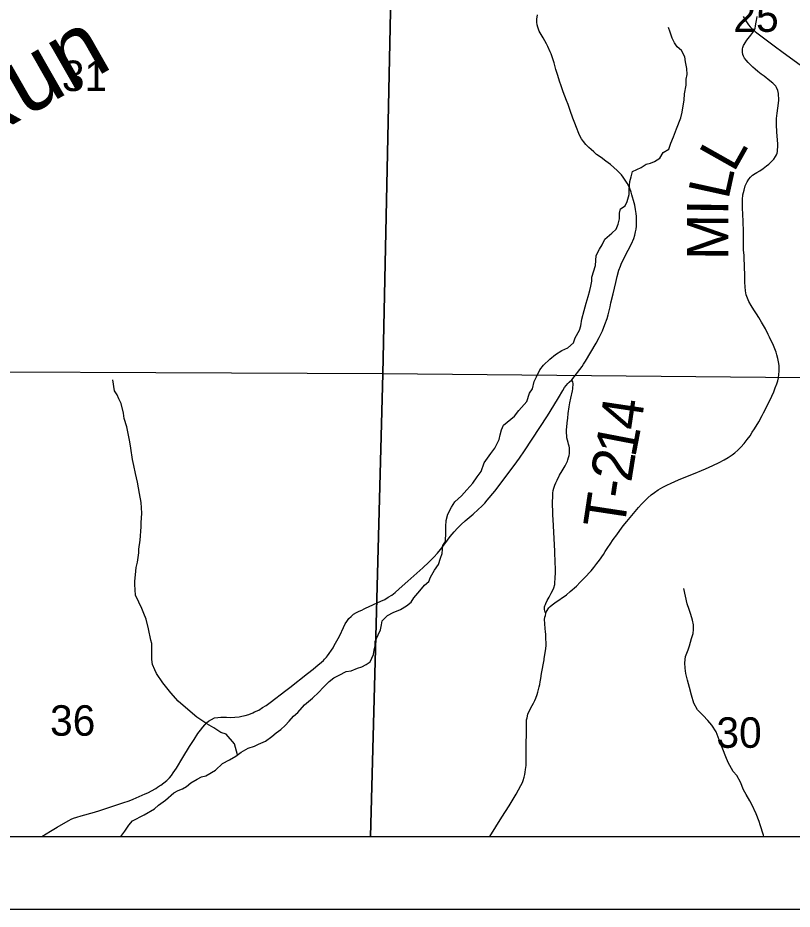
# Model space of a CAD drawing. Extents: x -7.1 to 34, y 0 to 22.
# Drawn here: x 4.122 to 5.186, y 14 to 15.224 of the extents above; entities that cross this region are included whole.
import ezdxf

# ---------------------------------------------------------------- set-up
doc = ezdxf.new("R2010")
doc.units = 0
for name, color, linetype in [('GM_X_County_Road', 7, 'Continuous'), ('GM_X_Minor_River', 7, 'Continuous'), ('GM_X_Minor_River_Text', 7, 'Continuous'), ('GM_X_Section', 7, 'Continuous'), ('GM_X_Section_Text', 7, 'Continuous'), ('GM_X_Township_Road', 7, 'Continuous'), ('GM_X_Township_Road_Text', 7, 'Continuous'), ('GM_X_Unincorporated', 7, 'Continuous'), ('SH_Cut_Line', 7, 'Continuous'), ('SH_Data', 7, 'Continuous')]:
    doc.layers.add(name, color=color, linetype=linetype)

msp = doc.modelspace()

# ---------------------------------------------------------------- linework, layer by layer
at = {"layer": 'GM_X_County_Road'}
msp.add_lwpolyline([(5.1186, 15.2261), (5.1233, 15.2186), (5.1263, 15.2144), (5.1285, 15.2116), (5.1312, 15.2089), (5.1337, 15.2066), (5.1353, 15.2052), (5.1375, 15.2034), (5.1612, 15.1856), (5.1735, 15.1765), (5.2071, 15.1522)], dxfattribs=at)
at = {"layer": 'GM_X_Minor_River'}
for points in [[(4.9912, 15.0247), (4.9968, 15.027), (5.004, 15.0313), (5.0088, 15.0394), (5.0167, 15.0437), (5.0192, 15.0521), (5.0232, 15.0605), (5.0272, 15.0716), (5.0331, 15.0869), (5.0348, 15.0946), (5.0362, 15.1033), (5.0376, 15.111), (5.0383, 15.1197), (5.0404, 15.1319), (5.0406, 15.1399), (5.0417, 15.1464), (5.0412, 15.1544), (5.0395, 15.1639), (5.0387, 15.1707), (5.034, 15.1794), (5.0279, 15.1843), (5.0244, 15.1899), (5.0212, 15.1964), (5.0185, 15.2047), (5.016, 15.2108)], [(4.5268, 14.29), (4.5354, 14.2981), (4.5417, 14.3043), (4.5499, 14.3128), (4.5563, 14.3179), (4.5634, 14.3214), (4.5732, 14.3265), (4.58, 14.3274), (4.5886, 14.3309), (4.5947, 14.3329), (4.6007, 14.336), (4.6063, 14.3396), (4.6107, 14.3499), (4.6118, 14.3556), (4.6128, 14.3617), (4.6131, 14.3674), (4.6171, 14.3766), (4.6204, 14.3835), (4.6219, 14.3904), (4.6225, 14.3961), (4.63, 14.4031), (4.6379, 14.4074), (4.6477, 14.4117), (4.6559, 14.4168), (4.6623, 14.4215), (4.666, 14.4276), (4.6746, 14.4372), (4.6809, 14.445), (4.6869, 14.45), (4.689, 14.4561), (4.6946, 14.4657), (4.7001, 14.4734), (4.7027, 14.4822), (4.7052, 14.4887), (4.7062, 14.4994), (4.7095, 14.5051), (4.7101, 14.5173), (4.71, 14.5257), (4.7106, 14.5337), (4.7131, 14.5425), (4.7179, 14.5521), (4.7224, 14.5594), (4.7317, 14.5675), (4.7388, 14.576), (4.747, 14.5852), (4.7533, 14.5937), (4.7589, 14.601), (4.7629, 14.6129), (4.7721, 14.626), (4.7773, 14.6333), (4.7806, 14.6394), (4.7836, 14.6452), (4.7846, 14.6513), (4.7868, 14.6581), (4.7894, 14.6647), (4.8043, 14.6771), (4.8103, 14.6848), (4.8214, 14.6971), (4.8251, 14.7086), (4.8291, 14.7147), (4.8313, 14.7247), (4.8349, 14.7312), (4.8394, 14.7408), (4.8442, 14.7473), (4.8531, 14.7554), (4.861, 14.7616), (4.8696, 14.7675), (4.8779, 14.771), (4.8854, 14.778), (4.8879, 14.7849), (4.8938, 14.7952), (4.8956, 14.801), (4.897, 14.8101), (4.9003, 14.822), (4.9031, 14.8323), (4.9057, 14.8415), (4.9078, 14.8495), (4.9092, 14.8556), (4.9106, 14.8625), (4.9109, 14.8682), (4.916, 14.8842), (4.9169, 14.8976), (4.9214, 14.9064), (4.9251, 14.9122), (4.9287, 14.9202), (4.9381, 14.9283), (4.9444, 14.9338), (4.947, 14.941), (4.9488, 14.9483), (4.949, 14.9559), (4.9501, 14.962), (4.9568, 14.9659), (4.9594, 14.972), (4.9623, 14.9816), (4.9622, 14.9884), (4.9632, 14.9995), (4.9646, 15.006), (4.9668, 15.0129), (4.9784, 15.0184), (4.9855, 15.023), (4.9912, 15.0247)], [(4.2916, 14.5304), (4.2925, 14.5441), (4.2915, 14.5586), (4.2891, 14.5711), (4.2862, 14.5863), (4.2837, 14.5984), (4.2813, 14.6094), (4.2797, 14.6174), (4.2772, 14.633), (4.2759, 14.6417), (4.2718, 14.6626), (4.2679, 14.6739), (4.267, 14.6811), (4.2638, 14.6944), (4.2607, 14.7008), (4.2583, 14.7065), (4.2548, 14.7118), (4.2527, 14.727)], [(4.4238, 14.2119), (4.4198, 14.2271), (4.4082, 14.2403), (4.401, 14.2428), (4.3911, 14.2491), (4.3815, 14.2547), (4.3681, 14.2636), (4.3555, 14.2741), (4.3421, 14.2857), (4.3324, 14.297), (4.3213, 14.3109), (4.3127, 14.3237), (4.31, 14.3286), (4.3069, 14.3362), (4.306, 14.343), (4.3062, 14.354), (4.3061, 14.3647), (4.3049, 14.3696), (4.3016, 14.3848), (4.2984, 14.3985), (4.2953, 14.406), (4.2925, 14.4128), (4.2882, 14.4215), (4.2835, 14.4313), (4.2829, 14.4458), (4.2829, 14.4507), (4.2835, 14.4591), (4.2845, 14.4694), (4.2863, 14.4767), (4.288, 14.4896), (4.2883, 14.4946), (4.29, 14.5068), (4.2916, 14.5251), (4.2916, 14.5304)], [(5.1472, 14.1), (5.1466, 14.1017), (5.1423, 14.1157), (5.1407, 14.1206), (5.1367, 14.1308), (5.1305, 14.1437), (5.1278, 14.1486), (5.1227, 14.1577), (5.1192, 14.1637), (5.1149, 14.1743), (5.1102, 14.1834), (5.1052, 14.189), (5.0982, 14.2015), (5.0951, 14.2094), (5.0908, 14.2196), (5.0857, 14.2325), (5.0817, 14.2435), (5.0759, 14.2529), (5.0701, 14.2589), (5.0636, 14.266), (5.0559, 14.2739), (5.0509, 14.283), (5.0477, 14.294), (5.0449, 14.3046), (5.0421, 14.3144), (5.04, 14.3235), (5.0392, 14.3311), (5.0387, 14.3384), (5.0397, 14.3471), (5.043, 14.3563), (5.0452, 14.3617), (5.0477, 14.3716), (5.0498, 14.3785), (5.0505, 14.3842), (5.0504, 14.3903), (5.0492, 14.3967), (5.0468, 14.4047), (5.0444, 14.4115), (5.042, 14.4195), (5.0373, 14.4403)], [(4.2634, 14.1), (4.269, 14.1072), (4.2745, 14.1153), (4.2794, 14.1215), (4.2955, 14.1297), (4.3098, 14.1379), (4.3154, 14.1429), (4.3248, 14.1499), (4.3363, 14.16), (4.3424, 14.1628), (4.348, 14.1651), (4.3536, 14.1687), (4.3596, 14.1737), (4.3686, 14.1784), (4.3743, 14.1819), (4.3803, 14.1831), (4.3934, 14.1909), (4.4031, 14.2002), (4.4129, 14.2049), (4.4216, 14.21), (4.4287, 14.2158), (4.4384, 14.2209), (4.4471, 14.2237), (4.4527, 14.2265), (4.4625, 14.2308), (4.4708, 14.237), (4.4771, 14.2421), (4.4835, 14.2467), (4.4891, 14.2522), (4.4947, 14.2583), (4.501, 14.2649), (4.5066, 14.2703), (4.5159, 14.2807), (4.5268, 14.29)]]:
    msp.add_lwpolyline(points, dxfattribs=at)
at = {"layer": 'GM_X_Section'}
for points in [[(4.645, 15.7523), (4.6234, 14.7351), (3.7918, 14.7389), (3.8055, 15.6719), (3.8073, 15.7595)], [(5.6569, 15.7356), (5.6272, 14.7254), (4.6234, 14.7351), (4.645, 15.7523)]]:
    msp.add_lwpolyline(points, close=True, dxfattribs=at)
at = {"layer": 'GM_X_Township_Road'}
for points in [[(2.1, 17.7253), (2.1, 14.1), (6.633, 14.1), (6.6565, 15.1357), (6.6586, 15.2372), (6.6748, 15.9993), (6.6822, 16.3488), (6.7058, 17.2839), (6.7118, 17.7486)], [(4.8831, 14.7271), (4.8975, 14.7455), (4.8995, 14.7483), (4.9022, 14.7527), (4.9165, 14.7772), (4.9209, 14.7851), (4.9252, 14.7942), (4.9288, 14.8029), (4.9317, 14.8114), (4.9331, 14.8164), (4.9345, 14.8217), (4.9358, 14.8272), (4.9371, 14.8327), (4.9401, 14.8453), (4.9436, 14.8605), (4.9456, 14.8688), (4.9481, 14.8775), (4.95, 14.883), (4.9517, 14.8871), (4.9537, 14.8914), (4.956, 14.8962), (4.9654, 14.9139), (4.9683, 14.9209), (4.9698, 14.9255), (4.9708, 14.9301), (4.9716, 14.9341), (4.972, 14.9382), (4.9722, 14.9434), (4.9721, 14.9511), (4.9717, 14.9554), (4.9709, 14.961), (4.9698, 14.9668), (4.969, 14.9703), (4.9659, 14.9812), (4.9647, 14.9847), (4.9629, 14.9896), (4.9615, 14.9928), (4.9593, 14.9971), (4.9567, 15.0013), (4.9538, 15.0054), (4.9515, 15.0084), (4.9485, 15.0117), (4.9456, 15.0146), (4.941, 15.0187), (4.9362, 15.0227), (4.9302, 15.0274), (4.9234, 15.0323), (4.9174, 15.0366), (4.9133, 15.0402), (4.9099, 15.0432), (4.9066, 15.0463), (4.9025, 15.0504), (4.8991, 15.0544), (4.8967, 15.0579), (4.8947, 15.0614), (4.8928, 15.0651), (4.8895, 15.0737), (4.8875, 15.0795), (4.8848, 15.0865), (4.8812, 15.0969), (4.8781, 15.1051), (4.876, 15.1106), (4.8715, 15.1227), (4.8687, 15.1308), (4.8665, 15.1372), (4.8639, 15.1451), (4.8614, 15.1533), (4.8588, 15.1623), (4.857, 15.1679), (4.8548, 15.1748), (4.8537, 15.1776), (4.8503, 15.1848), (4.8486, 15.1883), (4.8439, 15.1968), (4.8412, 15.2013), (4.8386, 15.2057), (4.8364, 15.2112), (4.8356, 15.2146), (4.8352, 15.2182), (4.8354, 15.2224), (4.8361, 15.2284)], [(5.1337, 15.2066), (5.1342, 15.2077), (5.1351, 15.2098), (5.1358, 15.2126), (5.1363, 15.2161), (5.1369, 15.2206), (5.1379, 15.226)], [(5.1448, 14.678), (5.1466, 14.6815), (5.1534, 14.6948), (5.158, 14.7045), (5.1608, 14.7107), (5.1628, 14.7158), (5.1651, 14.7216), (5.1662, 14.7257), (5.1671, 14.7299), (5.1678, 14.7341), (5.1682, 14.739), (5.168, 14.7466), (5.1673, 14.7517), (5.1665, 14.7561), (5.1652, 14.7612), (5.1641, 14.7649), (5.1623, 14.7697), (5.1605, 14.7742), (5.1551, 14.7857), (5.1533, 14.7894), (5.1494, 14.797), (5.144, 14.8063), (5.1403, 14.8124), (5.1371, 14.8176), (5.1335, 14.8229), (5.1297, 14.8292), (5.1267, 14.8346), (5.1246, 14.8391), (5.1229, 14.8439), (5.1219, 14.8493), (5.1214, 14.8549), (5.1211, 14.8611), (5.121, 14.868), (5.1207, 14.8848), (5.1203, 14.8926), (5.12, 14.8983), (5.1194, 14.9051), (5.1192, 14.9198), (5.1191, 14.9303), (5.1187, 14.9449), (5.1178, 14.9632), (5.1176, 14.9748), (5.1183, 14.9809), (5.12, 14.9876), (5.1217, 14.9932), (5.1243, 14.999), (5.1264, 15.0027), (5.1287, 15.0052), (5.1317, 15.008), (5.1352, 15.0105), (5.1376, 15.0119), (5.1415, 15.0142), (5.1461, 15.0173), (5.1509, 15.0207), (5.1539, 15.0232), (5.1569, 15.0258), (5.1607, 15.0299), (5.1634, 15.0335), (5.1646, 15.0362), (5.1654, 15.0384), (5.1657, 15.0407), (5.166, 15.0433), (5.1663, 15.0466), (5.1662, 15.0505), (5.1648, 15.0677), (5.1644, 15.0771), (5.1645, 15.0858), (5.1656, 15.0933), (5.1666, 15.1001), (5.1675, 15.1071), (5.1677, 15.1112), (5.1673, 15.1203), (5.1663, 15.1244), (5.1646, 15.1284), (5.1635, 15.1303), (5.1614, 15.1326), (5.1594, 15.1345), (5.1554, 15.1377), (5.1476, 15.1439), (5.1434, 15.1469), (5.1389, 15.1505), (5.1351, 15.1537), (5.1318, 15.1566), (5.1288, 15.1594), (5.1257, 15.1626), (5.1229, 15.1659), (5.1208, 15.1688), (5.1194, 15.1714), (5.1185, 15.174), (5.118, 15.1768), (5.1179, 15.179), (5.118, 15.1815), (5.1184, 15.1836), (5.1194, 15.1863), (5.1201, 15.1877), (5.1215, 15.19), (5.1238, 15.1933), (5.1293, 15.2003), (5.1318, 15.2039), (5.1337, 15.2066)], [(4.5981, 14.4125), (4.5999, 14.4133), (4.621, 14.4229), (4.6265, 14.4255), (4.6311, 14.4283), (4.6358, 14.4312), (4.6407, 14.4351), (4.6461, 14.4399), (4.6581, 14.4505), (4.6785, 14.4689), (4.6867, 14.4766), (4.6938, 14.4835), (4.6987, 14.4891), (4.7027, 14.4939), (4.7086, 14.5017), (4.7162, 14.512), (4.7216, 14.5183), (4.7262, 14.5233), (4.7312, 14.5282), (4.7368, 14.5333), (4.7478, 14.5426), (4.7547, 14.5487), (4.7596, 14.5535), (4.7637, 14.5577), (4.7671, 14.5616), (4.7773, 14.574), (4.7821, 14.5802), (4.7966, 14.5995), (4.804, 14.6094), (4.8112, 14.6193), (4.8181, 14.6296), (4.8497, 14.6775), (4.8585, 14.6917), (4.8648, 14.7023), (4.8709, 14.7124), (4.8733, 14.7163), (4.8755, 14.719), (4.8779, 14.7218), (4.8798, 14.7236), (4.8831, 14.7271)], [(4.8475, 14.406), (4.8468, 14.4077), (4.8461, 14.4098), (4.8459, 14.4115), (4.8458, 14.4134), (4.8459, 14.4152), (4.8463, 14.4166), (4.8469, 14.4184), (4.8476, 14.4198), (4.8496, 14.4238), (4.8523, 14.4285), (4.8551, 14.4339), (4.8576, 14.4392), (4.8584, 14.4413), (4.8597, 14.4461), (4.86, 14.4493), (4.8604, 14.4538), (4.8606, 14.4573), (4.8607, 14.4598), (4.8609, 14.4638), (4.8607, 14.4688), (4.8605, 14.4752), (4.8597, 14.4915), (4.8575, 14.5352), (4.8573, 14.5413), (4.8568, 14.5608), (4.857, 14.5649), (4.8571, 14.5684), (4.8572, 14.5715), (4.8577, 14.5751), (4.8587, 14.5784), (4.8599, 14.5823), (4.8613, 14.5857), (4.8631, 14.5894), (4.8665, 14.5959), (4.8702, 14.6021), (4.8739, 14.6087), (4.8772, 14.6153), (4.8779, 14.6173), (4.8789, 14.6204), (4.8795, 14.6231), (4.8799, 14.6259), (4.8802, 14.6291), (4.88, 14.6337), (4.8797, 14.6359), (4.8788, 14.6387), (4.8781, 14.6411), (4.8773, 14.6441), (4.8766, 14.6472), (4.8762, 14.65), (4.876, 14.6544), (4.8761, 14.6588), (4.8763, 14.662), (4.8768, 14.6681), (4.8777, 14.6743), (4.8784, 14.6807), (4.8797, 14.6898), (4.8806, 14.6954), (4.8819, 14.7018), (4.8841, 14.7121), (4.8845, 14.7146), (4.8848, 14.7171), (4.8851, 14.7195), (4.8852, 14.7217), (4.8846, 14.7241), (4.8838, 14.7257), (4.8831, 14.7271)], [(4.8475, 14.406), (4.8482, 14.4081), (4.8493, 14.4103), (4.8506, 14.4123), (4.8519, 14.414), (4.8537, 14.4159), (4.8561, 14.4179), (4.8597, 14.4205), (4.8759, 14.4317), (4.8811, 14.4362), (4.8896, 14.4437), (4.8949, 14.4489), (4.9009, 14.4549), (4.9097, 14.4647), (4.9135, 14.4692), (4.9178, 14.4747), (4.9214, 14.4795), (4.9266, 14.4873), (4.9291, 14.4911), (4.9327, 14.4965), (4.9359, 14.5012), (4.9402, 14.5075), (4.9449, 14.5143), (4.9492, 14.5202), (4.954, 14.5263), (4.959, 14.5323), (4.9749, 14.5518), (4.9791, 14.5563), (4.9836, 14.561), (4.9875, 14.5651), (4.9921, 14.5689), (4.9967, 14.5723), (5.0019, 14.5758), (5.0083, 14.5796), (5.0138, 14.5825), (5.0198, 14.5853), (5.0301, 14.5898), (5.0353, 14.592), (5.053, 14.5988), (5.0615, 14.6023), (5.0671, 14.6048), (5.0772, 14.6094), (5.0856, 14.6136), (5.0927, 14.6173), (5.0983, 14.6204), (5.1036, 14.6239), (5.1073, 14.6267), (5.1115, 14.6304), (5.1156, 14.6347), (5.1201, 14.6395), (5.1244, 14.6451), (5.1284, 14.6502), (5.1313, 14.655), (5.1343, 14.6596), (5.1402, 14.6692), (5.1448, 14.678)], [(4.3167, 14.1692), (4.3184, 14.1703), (4.3228, 14.1736), (4.3266, 14.1768), (4.3303, 14.1803), (4.3332, 14.1838), (4.3356, 14.1872), (4.3398, 14.1936), (4.3489, 14.2081), (4.3579, 14.2234), (4.3644, 14.2332), (4.3695, 14.2412), (4.3728, 14.246), (4.376, 14.2499), (4.379, 14.2533), (4.3813, 14.2561), (4.3841, 14.2583), (4.388, 14.2607), (4.3923, 14.2626), (4.3967, 14.2634), (4.4008, 14.2638), (4.4085, 14.2636), (4.4143, 14.2634), (4.426, 14.2642), (4.4298, 14.2649), (4.4345, 14.2661), (4.4392, 14.2675), (4.4447, 14.2696), (4.4474, 14.2708), (4.4531, 14.2735), (4.4584, 14.2768), (4.4631, 14.2799), (4.4686, 14.2838), (4.4903, 14.3001), (4.4959, 14.3045), (4.5202, 14.3236), (4.5276, 14.3296), (4.5314, 14.3329), (4.5419, 14.3417), (4.5436, 14.3434), (4.5459, 14.3459), (4.5475, 14.3479), (4.5551, 14.359), (4.5568, 14.3619), (4.5623, 14.3716), (4.5645, 14.376), (4.5694, 14.3868), (4.572, 14.3917), (4.574, 14.3953), (4.5768, 14.3991), (4.5798, 14.402), (4.5834, 14.405), (4.5874, 14.4073), (4.5911, 14.4093), (4.5947, 14.4108), (4.5981, 14.4125)], [(4.7706, 14.1), (4.7872, 14.1262), (4.7971, 14.1419), (4.8068, 14.158), (4.8133, 14.1699), (4.8153, 14.1739), (4.8164, 14.1769), (4.8178, 14.1815), (4.8186, 14.185), (4.8191, 14.188), (4.8197, 14.1916), (4.8203, 14.1975), (4.8205, 14.2034), (4.8206, 14.2139), (4.8208, 14.2545), (4.8209, 14.2573), (4.8212, 14.26), (4.8217, 14.2626), (4.8229, 14.2677), (4.8261, 14.2747), (4.8286, 14.2797), (4.8305, 14.2829), (4.8323, 14.2864), (4.8336, 14.2897), (4.8356, 14.2947), (4.8366, 14.2979), (4.8377, 14.3018), (4.8385, 14.3052), (4.8392, 14.3084), (4.8398, 14.312), (4.8405, 14.317), (4.8415, 14.3236), (4.8451, 14.3424), (4.8454, 14.3443), (4.8474, 14.3577), (4.8479, 14.3628), (4.8477, 14.3743), (4.8476, 14.3772), (4.8471, 14.3815), (4.8468, 14.385), (4.8461, 14.3924), (4.8459, 14.398), (4.8464, 14.401), (4.8469, 14.4035), (4.8475, 14.406)], [(4.1986, 14.1249), (4.2029, 14.1263), (4.2088, 14.128), (4.2271, 14.1333), (4.2348, 14.1356), (4.2664, 14.1459), (4.2748, 14.1489), (4.2806, 14.1512), (4.2968, 14.1582), (4.3005, 14.16), (4.3114, 14.1659), (4.3141, 14.1675), (4.3167, 14.1692)], [(4.1551, 14.1), (4.1667, 14.107), (4.1759, 14.1126), (4.1879, 14.1196), (4.1921, 14.1219), (4.1952, 14.1234), (4.1986, 14.1249)]]:
    msp.add_lwpolyline(points, dxfattribs=at)
at = {"layer": 'GM_X_Unincorporated'}
for points in [[(3.7847, 14.1), (4.6065, 14.1), (4.6234, 14.7351), (3.7918, 14.7389), (3.7909, 14.6711)], [(4.6065, 14.1), (5.6136, 14.1), (5.6272, 14.7254), (4.6234, 14.7351)]]:
    msp.add_lwpolyline(points, close=True, dxfattribs=at)
at = {"layer": 'SH_Cut_Line'}
msp.add_lwpolyline([(2.1, 17.7253), (2.1, 14.1), (8.9, 14.1), (8.9, 17.7079), (8.6668, 17.7136), (8.4472, 17.7189), (7.7202, 17.7285), (6.7118, 17.7486), (6.3575, 17.7557), (6.1904, 17.7592), (5.7514, 17.7685), (5.5047, 17.7737), (5.1115, 17.7819), (5.0544, 17.7831), (5.0443, 17.7832), (4.7094, 17.7848), (4.5657, 17.7857), (4.3, 17.7873), (3.8304, 17.7952), (3.8238, 17.6717), (3.7215, 17.6707), (3.0659, 17.6986), (2.7886, 17.7105), (2.5551, 17.7155)], close=True, dxfattribs=at)
at = {"layer": 'SH_Data'}
for p, q in [((2.1, 14.1), (8.9, 14.1)), ((2, 14), (9, 14))]:
    msp.add_line(p, q, dxfattribs=at)

# ---------------------------------------------------------------- texts
at = {"layer": 'GM_X_Minor_River_Text'}
msp.add_text('Run', height=0.09469, rotation=29.6968, dxfattribs=at).set_placement((4.0528, 15.0419))
at = {"layer": 'GM_X_Section_Text'}
for s, p in [('25', (5.1053, 15.2049)), ('31', (4.1824, 15.1236)), ('36', (4.1662, 14.2382)), ('30', (5.082, 14.2216))]:
    msp.add_text(s, height=0.04186, rotation=0, dxfattribs=at).set_placement(p)
at = {"layer": 'GM_X_Township_Road_Text'}
for s, rotation, p in [('L', 60.6394, (5.1058, 15.0106)), ('L', 77.626, (5.0983, 14.9733)), ('I', 89.1647, (5.0983, 14.9529)), ('M', 89.9675, (5.0983, 14.8915)), ('4', 81.5177, (4.9773, 14.6561)), ('1', 79.1422, (4.9703, 14.6191)), ('2', 80.8645, (4.9648, 14.585)), ('-', 81.3025, (4.9613, 14.5621)), ('T', 81.3881, (4.9549, 14.5201))]:
    msp.add_text(s, height=0.0568, rotation=rotation, dxfattribs=at).set_placement(p)

doc.saveas('drawing.dxf')
